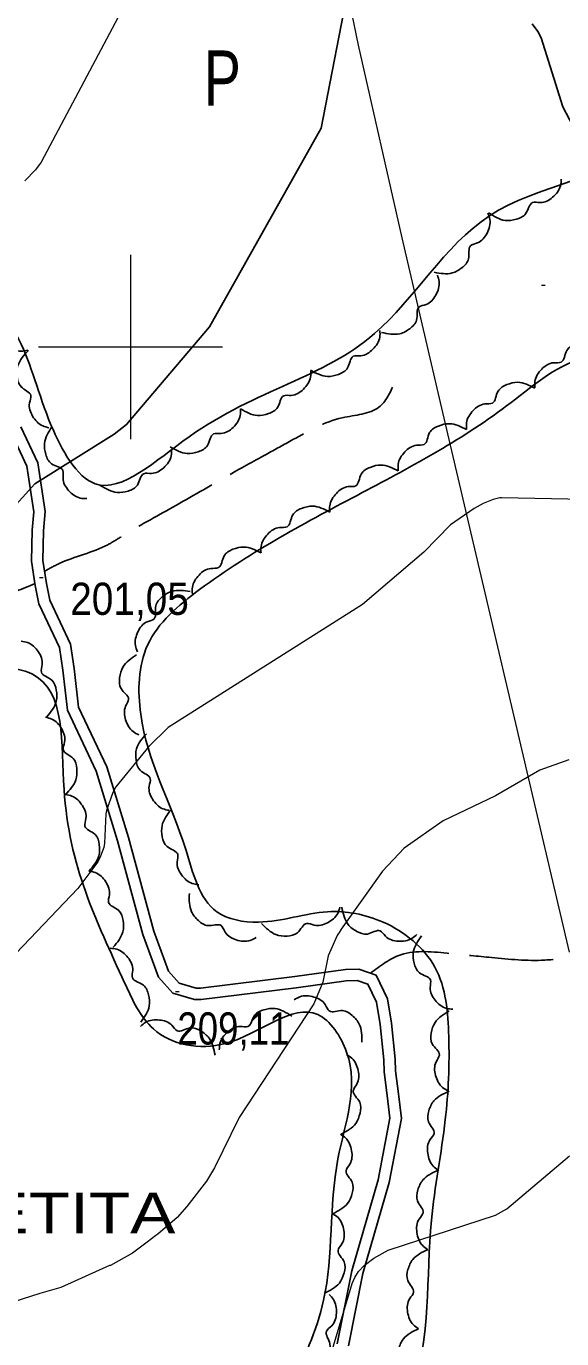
# Model space of a CAD drawing. Extents: x 480269 to 484877, y 4383588 to 4386804.
# Drawn here: x 482971.7 to 483117.1, y 4385730.7 to 4386087.1 of the extents above; entities that cross this region are included whole.
import ezdxf
from ezdxf.enums import TextEntityAlignment as Align

# ---------------------------------------------------------------- set-up
doc = ezdxf.new("R2010")
doc.units = 0
doc.header["$LTSCALE"] = 3.8
doc.linetypes.add('LONG_DASHED', pattern=[7.5, 6, -1.5])
for name, color, linetype, lineweight in [('1', 7, 'Continuous', 13), ('27', 7, 'Continuous', 25), ('38', 7, 'Continuous', 25), ('51', 7, 'Continuous', 13), ('7', 7, 'Continuous', 13), ('8', 7, 'Continuous', 25), ('9', 7, 'Continuous', 13)]:
    doc.layers.add(name, color=color, linetype=linetype, lineweight=lineweight)
doc.layers.add('31', color=7, linetype='Continuous')
doc.layers.add('5', color=7, linetype='Continuous')

msp = doc.modelspace()

# ---------------------------------------------------------------- linework, layer by layer
at = {"layer": '1'}
for p, q in [((483000, 4386025), (483000, 4385975)), ((482975, 4386000), (483025, 4386000))]:
    msp.add_line(p, q, dxfattribs=at)
at = {"layer": '27'}
for points in [[(483064.72, 4386413.68), (483075.11, 4386426.47), (483135.83, 4386424.07), (483202.14, 4386422.47), (483237.29, 4386411.28), (483258.86, 4386407.28), (483285.23, 4386414.48), (483290.02, 4386412.08), (483280.44, 4386401.69), (483240.49, 4386387.3), (483208.53, 4386356.93), (483163.79, 4386316.16), (483146.21, 4386280.99), (483144.61, 4386248.22), (483153.4, 4386215.45), (483158.2, 4386184.28), (483172.58, 4386170.69), (483189.36, 4386151.5), (483187.76, 4386127.52), (483182.16, 4386108.34), (483189.36, 4386089.96), (483175.77, 4386075.57), (483156.6, 4386069.97), (483140.62, 4386055.59), (483097.48, 4386035.6), (483066.32, 4386003.63), (483015.98, 4385975.65), (482990.42, 4385962.87), (482978.43, 4385978.85), (482969.65, 4386002.03), (482939.29, 4386033.2), (482890.55, 4386075.57), (482870.58, 4386098.75), (482868.98, 4386106.74), (482881.76, 4386126.72), (482913.72, 4386169.09), (482939.29, 4386212.25), (482956.06, 4386255.41), (482991.22, 4386300.18), (483001.6, 4386322.56), (483017.58, 4386330.55), (483030.37, 4386352.93), (483047.94, 4386385.7), (483064.72, 4386413.68)], [(483116.97, 4386045.52), (483116.79, 4386043.76), (483114.64, 4386040.63), (483111.24, 4386039.19), (483109.19, 4386039.2), (483107.32, 4386036.18), (483104.75, 4386034.66), (483101.74, 4386034.36), (483097.25, 4386036.46)], [(483097.08, 4386036.31), (483097.6, 4386034.62), (483096.83, 4386030.9), (483094.27, 4386028.25), (483092.37, 4386027.46), (483091.83, 4386023.95), (483090.05, 4386021.55), (483087.39, 4386020.1), (483082.44, 4386020.29)], [(483083.35, 4386019.5), (483083.82, 4386017.79), (483082.93, 4386014.1), (483080.28, 4386011.53), (483078.36, 4386010.8), (483077.71, 4386007.3), (483075.86, 4386004.97), (483073.16, 4386003.6), (483068.21, 4386003.95)], [(482972.1, 4385999.17), (482970.36, 4385998.86), (482966.76, 4386000.07), (482964.44, 4386002.94), (482963.89, 4386004.92), (482960.47, 4386005.89), (482958.31, 4386007.95), (482957.19, 4386010.75), (482957.99, 4386015.65)], [(483231.2, 4385389.63), (483227.44, 4385405.62), (483221.8, 4385432.89), (483216.16, 4385454.52), (483213.34, 4385472.39), (483206.76, 4385488.37), (483202.06, 4385497.78), (483193.6, 4385515.64), (483186.08, 4385531.63), (483183.26, 4385543.86), (483184.2, 4385559.84), (483187.96, 4385575.83), (483188.9, 4385591.82), (483184.2, 4385605.92), (483168.22, 4385621.91), (483149.42, 4385640.72), (483137.2, 4385654.83), (483120.28, 4385667.99), (483098.66, 4385678.34), (483077.99, 4385685.86), (483072.35, 4385691.5), (483076.11, 4385715.01), (483081.75, 4385762.97), (483085.51, 4385790.24), (483086.45, 4385812.81), (483082.69, 4385831.62), (483068.59, 4385843.85), (483053.55, 4385846.67), (483034.75, 4385843.85), (483023.47, 4385846.67), (483015.01, 4385863.6), (483002.79, 4385900.27), (483004.67, 4385919.08), (483018.77, 4385934.13), (483062.95, 4385960.46), (483103.36, 4385984.91), (483124.04, 4385997.13), (483142.84, 4385999.02), (483156.21, 4386009.89)], [(483067.74, 4386004.44), (483067.72, 4386002.66), (483065.84, 4385999.37), (483062.58, 4385997.64), (483060.53, 4385997.47), (483058.94, 4385994.3), (483056.5, 4385992.57), (483053.53, 4385992.01), (483048.88, 4385993.72)], [(483109.83, 4385988.87), (483109.84, 4385990.65), (483111.69, 4385993.96), (483114.93, 4385995.72), (483116.98, 4385995.9), (483118.54, 4385999.09), (483120.96, 4386000.85), (483123.93, 4386001.44), (483128.6, 4385999.77)], [(482977.88, 4385978.09), (482976.17, 4385978.56), (482973.45, 4385981.21), (482972.6, 4385984.81), (482972.96, 4385986.83), (482970.3, 4385989.18), (482969.24, 4385991.97), (482969.45, 4385994.99), (482972.28, 4385999.06)], [(483048.97, 4385993.56), (483048.9, 4385991.78), (483046.96, 4385988.52), (483043.67, 4385986.86), (483041.62, 4385986.74), (483039.96, 4385983.59), (483037.49, 4385981.91), (483034.51, 4385981.41), (483029.89, 4385983.21)], [(483091.29, 4385977.6), (483091.26, 4385979.38), (483093.05, 4385982.73), (483096.26, 4385984.54), (483098.3, 4385984.76), (483099.82, 4385987.98), (483102.2, 4385989.77), (483105.16, 4385990.42), (483109.86, 4385988.83)], [(483029.89, 4385983.2), (483029.83, 4385981.43), (483027.89, 4385978.17), (483024.6, 4385976.51), (483022.55, 4385976.38), (483020.89, 4385973.24), (483018.42, 4385971.56), (483015.44, 4385971.06), (483010.82, 4385972.86)], [(483072.72, 4385966.37), (483072.7, 4385968.15), (483074.48, 4385971.49), (483077.7, 4385973.31), (483079.74, 4385973.53), (483081.25, 4385976.75), (483083.64, 4385978.54), (483086.59, 4385979.18), (483091.29, 4385977.6)], [(482988.14, 4385958.83), (482986.37, 4385958.97), (482983.2, 4385961.06), (482981.69, 4385964.43), (482981.66, 4385966.48), (482978.6, 4385968.28), (482977.03, 4385970.83), (482976.67, 4385973.83), (482978.68, 4385978.36)], [(483011.18, 4385972.2), (483011.07, 4385970.43), (483009.03, 4385967.23), (483005.69, 4385965.66), (483003.63, 4385965.6), (483001.88, 4385962.51), (482999.36, 4385960.9), (482996.37, 4385960.49), (482991.8, 4385962.43)], [(483054.15, 4385955.14), (483054.13, 4385956.91), (483055.92, 4385960.26), (483059.13, 4385962.08), (483061.17, 4385962.29), (483062.68, 4385965.51), (483065.07, 4385967.31), (483068.02, 4385967.95), (483072.72, 4385966.36)], [(483035.49, 4385944.07), (483035.47, 4385945.85), (483037.28, 4385949.19), (483040.51, 4385950.98), (483042.55, 4385951.19), (483044.08, 4385954.4), (483046.48, 4385956.17), (483049.44, 4385956.8), (483054.13, 4385955.18)], [(483016.84, 4385932.98), (483016.83, 4385934.75), (483018.64, 4385938.09), (483021.86, 4385939.88), (483023.91, 4385940.09), (483025.44, 4385943.29), (483027.84, 4385945.07), (483030.8, 4385945.69), (483035.49, 4385944.07)], [(483001.91, 4385917.28), (483001.35, 4385918.96), (483002.04, 4385922.69), (483004.56, 4385925.39), (483006.44, 4385926.22), (483006.9, 4385929.74), (483008.64, 4385932.18), (483011.26, 4385933.68), (483016.22, 4385933.59)], [(482970.34, 4385920.13), (482972.08, 4385919.77), (482974.96, 4385917.3), (482976.04, 4385913.77), (482975.82, 4385911.73), (482978.63, 4385909.56), (482979.87, 4385906.84), (482979.86, 4385903.82), (482977.29, 4385899.57)], [(483002.29, 4385894.72), (483000.74, 4385895.57), (482998.7, 4385898.77), (482998.7, 4385902.46), (482999.52, 4385904.35), (482997.46, 4385907.25), (482997.07, 4385910.21), (482997.97, 4385913.1), (483001.66, 4385916.41)], [(482599.89, 4385643.3), (482628.86, 4385671.49), (482714.99, 4385745.13), (482794.85, 4385810.14), (482867.67, 4385855.58), (482941.27, 4385895.53), (482964.76, 4385912.76), (482973.37, 4385911.19), (482981.98, 4385879.86), (482998.42, 4385827.38), (483006.25, 4385814.84), (483025.83, 4385810.93), (483050.88, 4385818.76), (483058.71, 4385808.58), (483056.36, 4385779.59), (483052.45, 4385741.21), (483034.44, 4385691.86), (483035.22, 4385677.76), (483043.84, 4385669.93), (483091.6, 4385655.04), (483126.05, 4385633.11), (483147.97, 4385609.61), (483156.58, 4385589.25), (483155.8, 4385568.88), (483155.02, 4385552.43), (483155.02, 4385532.85), (483155.02, 4385519.53), (483152.67, 4385510.13)], [(482976.93, 4385899.47), (482978.64, 4385898.98), (482981.33, 4385896.3), (482982.14, 4385892.7), (482981.76, 4385890.69), (482984.41, 4385888.31), (482985.44, 4385885.51), (482985.2, 4385882.5), (482982.33, 4385878.45)], [(483010.53, 4385874.21), (483008.81, 4385874.63), (483006.02, 4385877.21), (483005.08, 4385880.77), (483005.38, 4385882.8), (483002.65, 4385885.08), (483001.52, 4385887.84), (483001.64, 4385890.86), (483004.36, 4385895.01)], [(482982.41, 4385878.47), (482984.13, 4385878.06), (482986.94, 4385875.51), (482987.92, 4385871.95), (482987.63, 4385869.92), (482990.38, 4385867.67), (482991.54, 4385864.91), (482991.44, 4385861.89), (482988.76, 4385857.72)], [(483018.55, 4385854.02), (483016.81, 4385854.33), (483013.86, 4385856.72), (483012.68, 4385860.21), (483012.85, 4385862.26), (483009.98, 4385864.35), (483008.66, 4385867.04), (483008.59, 4385870.06), (483011.04, 4385874.37)], [(482988.72, 4385857.71), (482990.45, 4385857.32), (482993.29, 4385854.8), (482994.31, 4385851.26), (482994.05, 4385849.22), (482996.83, 4385847), (482998.02, 4385844.26), (482997.95, 4385841.24), (482995.32, 4385837.04)], [(483034.11, 4385839.65), (483032.52, 4385838.87), (483028.73, 4385839.04), (483025.71, 4385841.17), (483024.64, 4385842.92), (483021.08, 4385842.9), (483018.44, 4385844.29), (483016.59, 4385846.68), (483016, 4385851.61)], [(483056.88, 4385847.91), (483056.31, 4385846.23), (483053.51, 4385843.67), (483049.87, 4385843.03), (483047.87, 4385843.51), (483045.37, 4385840.98), (483042.53, 4385840.08), (483039.53, 4385840.46), (483035.62, 4385843.52)], [(483077.79, 4385840.54), (483076.43, 4385839.41), (483072.7, 4385838.68), (483069.27, 4385840.04), (483067.81, 4385841.48), (483064.36, 4385840.63), (483061.46, 4385841.35), (483059.1, 4385843.24), (483057.37, 4385847.89)], [(483087.58, 4385820.2), (483085.82, 4385820.43), (483082.75, 4385822.66), (483081.4, 4385826.1), (483081.47, 4385828.15), (483078.49, 4385830.09), (483077.05, 4385832.7), (483076.82, 4385835.72), (483079.04, 4385840.15)], [(482994.53, 4385836.75), (482996.29, 4385836.5), (482999.33, 4385834.24), (483000.64, 4385830.79), (483000.55, 4385828.73), (483003.51, 4385826.76), (483004.92, 4385824.13), (483005.11, 4385821.11), (483002.84, 4385816.7)], [(483044.46, 4385822.78), (483046.04, 4385823.6), (483049.83, 4385823.51), (483052.9, 4385821.46), (483054.01, 4385819.74), (483057.57, 4385819.84), (483060.24, 4385818.51), (483062.15, 4385816.17), (483062.85, 4385811.26)], [(483024.14, 4385809.14), (483024.31, 4385810.9), (483026.44, 4385814.04), (483029.83, 4385815.51), (483031.88, 4385815.51), (483033.73, 4385818.55), (483036.29, 4385820.08), (483039.29, 4385820.4), (483043.8, 4385818.33)], [(483086.29, 4385798.05), (483084.77, 4385798.96), (483082.86, 4385802.25), (483083.01, 4385805.93), (483083.9, 4385807.78), (483081.97, 4385810.77), (483081.7, 4385813.74), (483082.71, 4385816.59), (483086.54, 4385819.75)], [(483002.75, 4385815.55), (483004.14, 4385816.65), (483007.88, 4385817.28), (483011.28, 4385815.84), (483012.7, 4385814.36), (483016.17, 4385815.12), (483019.05, 4385814.33), (483021.36, 4385812.38), (483022.97, 4385807.69)], [(483058.66, 4385807.91), (483060.13, 4385806.91), (483061.85, 4385803.53), (483061.49, 4385799.85), (483060.5, 4385798.06), (483062.26, 4385794.97), (483062.36, 4385791.99), (483061.19, 4385789.2), (483057.19, 4385786.26)], [(483083.59, 4385776.51), (483082.2, 4385777.61), (483080.73, 4385781.11), (483081.35, 4385784.75), (483082.47, 4385786.47), (483080.93, 4385789.67), (483081.04, 4385792.66), (483082.41, 4385795.35), (483086.6, 4385798)], [(483057.01, 4385786.28), (483058.45, 4385785.23), (483060.06, 4385781.8), (483059.59, 4385778.14), (483058.55, 4385776.37), (483060.22, 4385773.23), (483060.23, 4385770.25), (483058.98, 4385767.5), (483054.9, 4385764.68)], [(483080.67, 4385755.01), (483079.27, 4385756.11), (483077.79, 4385759.6), (483078.4, 4385763.24), (483079.51, 4385764.97), (483077.96, 4385768.16), (483078.06, 4385771.15), (483079.42, 4385773.85), (483083.6, 4385776.51)], [(483054.94, 4385764.67), (483056.37, 4385763.62), (483057.95, 4385760.17), (483057.45, 4385756.51), (483056.39, 4385754.76), (483058.04, 4385751.6), (483058.02, 4385748.62), (483056.75, 4385745.88), (483052.64, 4385743.1)], [(483078.24, 4385733.44), (483076.83, 4385734.52), (483075.28, 4385737.98), (483075.83, 4385741.63), (483076.91, 4385743.38), (483075.31, 4385746.55), (483075.36, 4385749.54), (483076.67, 4385752.26), (483080.81, 4385754.99)], [(483053.96, 4385742.78), (483055.12, 4385741.44), (483055.93, 4385737.73), (483054.65, 4385734.26), (483053.23, 4385732.78), (483054.16, 4385729.34), (483053.5, 4385726.43), (483051.67, 4385724.03), (483047.06, 4385722.2)], [(483075.75, 4385711.89), (483074.33, 4385712.96), (483072.78, 4385716.42), (483073.32, 4385720.07), (483074.4, 4385721.82), (483072.78, 4385724.99), (483072.83, 4385727.97), (483074.13, 4385730.7), (483078.26, 4385733.44)]]:
    msp.add_spline(points, degree=3, dxfattribs=at)
at = {"layer": '38'}
for points in [[(482967.57, 4385976.78), (482971.86, 4385967.63), (482973.73, 4385955.24), (482973.3, 4385950.28), (482973.1, 4385941.86), (482974.17, 4385935.27), (482975.15, 4385930.3), (482980.72, 4385918.41), (482981.65, 4385912.3), (482982.88, 4385901.39), (482990.69, 4385884.87), (482996.53, 4385865.95), (483003.4, 4385840.47), (483007.63, 4385828.89), (483011.49, 4385824.59), (483017.37, 4385822.87), (483019.18, 4385822.87), (483045.03, 4385825.99), (483058.61, 4385827.91), (483061.53, 4385827.98), (483064.47, 4385826.97), (483066.84, 4385822.08), (483067.81, 4385816.06), (483068.82, 4385806.44), (483068.87, 4385803.22), (483069.75, 4385796.83), (483070.46, 4385790.65), (483067.27, 4385773.85), (483060.12, 4385749.18), (483056.15, 4385729.4)], [(482970.26, 4385978.32), (482974.85, 4385968.54), (482976.84, 4385955.34), (482976.39, 4385950.11), (482976.19, 4385942.07), (482977.21, 4385935.82), (482978.11, 4385931.27), (482983.71, 4385919.32), (482984.71, 4385912.7), (482985.89, 4385902.25), (482993.58, 4385885.99), (482999.5, 4385866.81), (483006.35, 4385841.4), (483010.33, 4385830.51), (483013.21, 4385827.31), (483017.81, 4385825.96), (483019, 4385825.96), (483044.63, 4385829.05), (483058.36, 4385830.99), (483062.01, 4385831.08), (483066.69, 4385829.47), (483069.82, 4385823.02), (483070.87, 4385816.46), (483071.91, 4385806.62), (483071.96, 4385803.45), (483072.81, 4385797.21), (483073.58, 4385790.54), (483070.28, 4385773.13), (483063.12, 4385748.44), (483059.19, 4385728.85)]]:
    msp.add_lwpolyline(points, dxfattribs=at)
at = {"layer": '38', "linetype": 'LONG_DASHED'}
for points in [[(482976.68, 4385939.09), (482980.65, 4385941.2), (482993.83, 4385946.3), (482997.61, 4385948.55), (483011.56, 4385956.54), (483026.26, 4385964.94), (483036.83, 4385970.85), (483044.13, 4385974.84), (483057.53, 4385980.77), (483067.49, 4385983.66), (483071.68, 4385990.14)], [(482974.09, 4385935.79), (482963.93, 4385931.55), (482951.04, 4385926.16), (482939.98, 4385921.39), (482932.4, 4385917.58), (482926.17, 4385913.49), (482917.6, 4385904.99), (482904.71, 4385898.65), (482898.15, 4385893.84), (482886.24, 4385888.07), (482881.79, 4385886.42), (482871.88, 4385878.41), (482869.75, 4385865.65), (482865.84, 4385859.61), (482864, 4385848.32), (482865.13, 4385832.17), (482865.64, 4385824.31), (482866.57, 4385813.28), (482867.95, 4385804.59), (482866.03, 4385790.28)], [(483065.16, 4385830), (483073.47, 4385835), (483086.82, 4385835.33), (483098.05, 4385834.25), (483112.5, 4385833.54), (483121.28, 4385834), (483133.49, 4385830.95), (483148.28, 4385826.01)]]:
    msp.add_spline(points, degree=3, dxfattribs=at)
at = {"layer": '51'}
msp.add_lwpolyline([(483005.34, 4386336.41), (483017.51, 4386281.19), (483027.52, 4386237.22), (483029.38, 4386226.52), (483035.96, 4386200.84), (483043.48, 4386169.57), (483052.02, 4386129.85), (483061.86, 4386081.96), (483073.72, 4386029.62), (483084.77, 4385982.18), (483119.1, 4385835.67)], dxfattribs=at)
at = {"layer": '7'}
for p, q in [((483111.6, 4386016.82), (483112.6, 4386016.82)), ((482975.28, 4385937.43), (482976.28, 4385937.43)), ((483012.24, 4385824.98), (483013.24, 4385824.98))]:
    msp.add_line(p, q, dxfattribs=at)
at = {"layer": '8'}
for points in [[(483059.63, 4386100.03), (483051.76, 4386059.38), (483021.44, 4386005.49), (482998.95, 4385978.91), (482995.57, 4385976.3), (482974.08, 4385962.84), (482908.38, 4385890.3)], [(483246.84, 4385976.85), (483234.09, 4385976.61), (483230.42, 4385977.46), (483210.35, 4385984.76), (483202.75, 4385986.37), (483166.32, 4385986.41), (483165.25, 4385986.65), (483163.71, 4385987.28), (483162.23, 4385988.2), (483161.11, 4385989.18), (483146.09, 4386009.64), (483144.06, 4386014.61), (483117.41, 4386065.18), (483111.56, 4386083.89), (483110.63, 4386085.63), (483109.11, 4386087.74)]]:
    msp.add_lwpolyline(points, dxfattribs=at)
at = {"layer": '9'}
for points in [[(483012.09, 4386118.58), (482975.77, 4386050.16), (482974.2, 4386048.08), (482971.28, 4386045.1)], [(483132.4, 4385958.43), (483100.79, 4385959.09), (483100.6, 4385959.04), (483100.57, 4385959), (483100.56, 4385959), (483100.51, 4385959.02), (483100.3, 4385959.01), (483098.46, 4385958.56), (483095.83, 4385957.51), (483093.36, 4385956.19), (483086.91, 4385951.68), (483079.67, 4385944.29), (483063, 4385930.09), (483010.21, 4385896.73), (483005.04, 4385891.52), (482996.08, 4385880.63), (482995.24, 4385879.04), (482993.49, 4385874.14), (482993.35, 4385873.24), (482992.93, 4385865.26), (482992.74, 4385864.15), (482991.89, 4385861.75), (482991.13, 4385860.18), (482985.73, 4385853), (482957.76, 4385823.73)], [(483119.04, 4385887.93), (483111.17, 4385885.12), (483099.18, 4385878.17), (483084.9, 4385871.39), (483074.31, 4385863.92), (483068.42, 4385857.65), (483057.25, 4385841.98), (483056.6, 4385840.87), (483056.43, 4385840.7), (483056.15, 4385840.26), (483053.73, 4385834.68), (483052.24, 4385827.56), (483049.79, 4385821.69), (483029.52, 4385790.78), (483022.82, 4385777.19), (483020.65, 4385773.51), (483015.34, 4385766.69), (483012.69, 4385763.65), (483007.48, 4385759.1), (483006.87, 4385758.75), (483004.54, 4385756.95), (483000.59, 4385753.97), (482994.55, 4385750.65), (482994.34, 4385750.6), (482981.1, 4385744.65), (482975.36, 4385743.04), (482960.88, 4385738.38)], [(483049.99, 4385711.61), (483060.24, 4385745.78), (483060.93, 4385747.33), (483061.97, 4385748.98), (483063.46, 4385750.6), (483066.11, 4385752.64), (483069.97, 4385754.8), (483099.14, 4385764.31), (483102.26, 4385766.03), (483119.2, 4385780.43)]]:
    msp.add_lwpolyline(points, dxfattribs=at)

# ---------------------------------------------------------------- texts
at = {"layer": '31', "width": 0.75}
msp.add_text('P', height=15, dxfattribs=at).set_placement((483024.97, 4386065.5), align=Align.CENTER)
at = {"layer": '5', "width": 1.25}
msp.add_text('SA GARRIGA PETITA', height=11, dxfattribs=at).set_placement((482828.29, 4385759.4))
at = {"layer": '7'}
for s, width, p in [('201,05', 0.9, (482983.65, 4385927.27)), ('209,11', 0.85, (483012.74, 4385810.61))]:
    msp.add_text(s, height=8.75, dxfattribs=dict(at, width=width)).set_placement(p)

doc.saveas('drawing.dxf')
